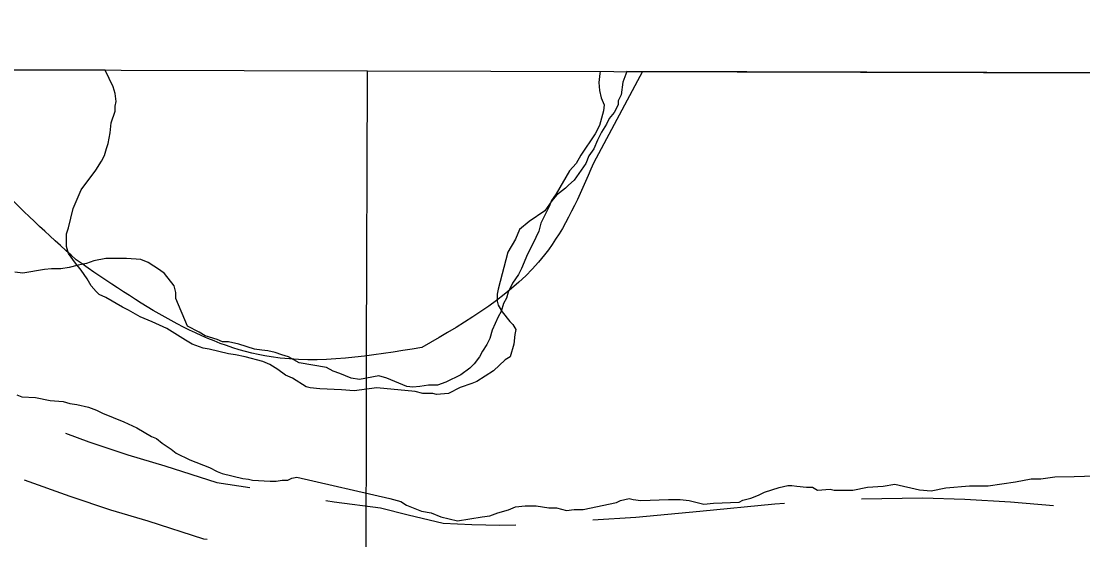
# Model space of a CAD drawing. Extents: x 3172231 to 3210228, y 940198 to 965780.
# Drawn here: x 3186789 to 3187340, y 963650 to 963919 of the extents above; entities that cross this region are included whole.
import ezdxf

# ---------------------------------------------------------------- set-up
doc = ezdxf.new("R2010")
doc.units = 0
for name, color, linetype in [('V-BORW-LINE', 7, 'Continuous'), ('V-GRID-FRAM', 7, 'Continuous'), ('V-GRID-MAJR', 7, 'Continuous'), ('V-ROAD-CNTR', 7, 'Continuous'), ('V-SITE-VEGE', 7, 'Continuous'), ('V-TOPO-SHOR', 7, 'Continuous')]:
    doc.layers.add(name, color=color, linetype=linetype)

msp = doc.modelspace()

# ---------------------------------------------------------------- linework, layer by layer
at = {"layer": 'V-BORW-LINE'}
msp.add_line((3187111.837, 963893.338), (3187086.398, 963845.701), dxfattribs=at)
for points in [[(3186817.786, 963795.453), (3186746.181, 963883.916), (3186744.415, 963889.083)], [(3187086.398, 963845.701), (3187060.959, 963798.063), (3186997.286, 963749.91)], [(3186997.286, 963749.91), (3186918.981, 963745.03), (3186817.786, 963795.453)]]:
    msp.add_spline(points, degree=3, dxfattribs=at)
at = {"layer": 'V-GRID-FRAM'}
msp.add_lwpolyline([(3176539.592, 963919.479), (3207827.662, 963842.116), (3207790.623, 945652.442), (3176486.679, 945729.845), (3176539.592, 963919.479)], dxfattribs=at)
at = {"layer": 'V-GRID-MAJR'}
msp.add_spline([(3186921.327, 945704.044), (3186937.193, 951764.175), (3186953.067, 957827.391), (3186968.941, 963890.658), (3186968.949, 963893.691)], degree=3, dxfattribs=at)
at = {"layer": 'V-ROAD-CNTR'}
for points in [[(3186812.162, 963705.343), (3186824.269, 963700.969), (3186844.572, 963694.154), (3186863.724, 963688.513), (3186890.74, 963679.842), (3186907.897, 963677.142)], [(3186790.72, 963681.192), (3186814.397, 963672.637), (3186835.558, 963665.534), (3186854.9, 963659.837), (3186883.782, 963650.568), (3186885.761, 963650.257)], [(3186947.333, 963670.462), (3186951.687, 963669.699), (3186975.735, 963666.559), (3186990.145, 963662.91), (3187008.329, 963658.683), (3187023.234, 963657.896), (3187037.776, 963657.587), (3187046.094, 963657.837)], [(3187086.002, 963660.392), (3187108.399, 963661.839), (3187141.602, 963664.881), (3187180.477, 963668.732), (3187185.617, 963669.033)], [(3187225.55, 963671.326), (3187257.207, 963671.796), (3187279.221, 963671.11), (3187302.91, 963669.682), (3187325.361, 963667.818)]]:
    msp.add_lwpolyline(points, dxfattribs=at)
at = {"layer": 'V-SITE-VEGE'}
for p, q in [((3186832.754, 963894.028), (3186732.766, 963894.275)), ((3186836.856, 963885.442), (3186832.754, 963894.028)), ((3187103.656, 963893.358), (3187101.668, 963887.832)), ((3188293.669, 963890.416), (3187103.656, 963893.358)), ((3186837.886, 963881.883), (3186836.856, 963885.442)), ((3187101.668, 963887.832), (3187100.671, 963881.207)), ((3186838.408, 963877.81), (3186837.886, 963881.883)), ((3186837.906, 963875.262), (3186838.408, 963877.81)), ((3187100.671, 963881.207), (3187099.153, 963878.147)), ((3187099.153, 963878.147), (3187099.159, 963876.11)), ((3186835.897, 963866.597), (3186837.915, 963872.714)), ((3186837.915, 963872.714), (3186837.906, 963875.262)), ((3187097.134, 963872.028), (3187094.599, 963868.966)), ((3187099.159, 963876.11), (3187097.134, 963872.028)), ((3186835.408, 963861.501), (3186835.897, 963866.597)), ((3187094.599, 963868.966), (3187093.081, 963865.905)), ((3186834.404, 963855.898), (3186835.408, 963861.501)), ((3187090.548, 963861.823), (3187088.524, 963857.741)), ((3187093.081, 963865.905), (3187090.548, 963861.823)), ((3186833.395, 963853.348), (3186834.404, 963855.898)), ((3187088.524, 963857.741), (3187086.503, 963853.152)), ((3186830.869, 963846.719), (3186832.387, 963849.781)), ((3186832.387, 963849.781), (3186833.395, 963853.348)), ((3187083.967, 963849.58), (3187082.454, 963845.5)), ((3187086.503, 963853.152), (3187083.967, 963849.58)), ((3186827.828, 963842.125), (3186830.869, 963846.719)), ((3187082.454, 963845.5), (3187076.369, 963836.823)), ((3186820.224, 963831.916), (3186827.828, 963842.125)), ((3187073.322, 963834.267), (3187071.8, 963832.733)), ((3187076.369, 963836.823), (3187073.322, 963834.267)), ((3186816.179, 963822.227), (3186820.224, 963831.916)), ((3187067.227, 963829.153), (3187064.692, 963826.089)), ((3187071.8, 963832.733), (3187067.227, 963829.153)), ((3186813.668, 963812.034), (3186816.179, 963822.227)), ((3187064.692, 963826.089), (3187061.142, 963820.986)), ((3187061.142, 963820.986), (3187053.014, 963815.358)), ((3186812.659, 963808.974), (3186813.668, 963812.034)), ((3187047.935, 963811.268), (3187045.914, 963806.166)), ((3187053.014, 963815.358), (3187047.935, 963811.268)), ((3186812.679, 963802.353), (3186812.659, 963808.974)), ((3187045.914, 963806.166), (3187041.861, 963799.537)), ((3186813.709, 963798.792), (3186812.679, 963802.353)), ((3186817.291, 963793.71), (3186813.709, 963798.792)), ((3187041.861, 963799.537), (3187036.831, 963780.165)), ((3186820.359, 963790.155), (3186817.291, 963793.71)), ((3186823.429, 963785.584), (3186820.359, 963790.155)), ((3186825.477, 963782.025), (3186823.429, 963785.584)), ((3186828.035, 963778.977), (3186825.477, 963782.025)), ((3186829.567, 963777.453), (3186828.035, 963778.977)), ((3187036.831, 963780.165), (3187036.331, 963777.619)), ((3186833.137, 963775.938), (3186829.567, 963777.453)), ((3186841.812, 963770.873), (3186833.137, 963775.938)), ((3187036.331, 963777.619), (3187036.341, 963774.052)), ((3187036.341, 963774.052), (3187036.857, 963772.016)), ((3186844.872, 963769.356), (3186841.812, 963770.873)), ((3186850.993, 963765.811), (3186844.872, 963769.356)), ((3187036.857, 963772.016), (3187038.905, 963768.459)), ((3187038.905, 963768.459), (3187042.997, 963763.38)), ((3186857.113, 963763.283), (3186850.993, 963765.811)), ((3186864.764, 963759.744), (3186857.113, 963763.283)), ((3187042.997, 963763.38), (3187044.529, 963761.856)), ((3187044.529, 963761.856), (3187046.065, 963759.314)), ((3186874.459, 963753.666), (3186864.764, 963759.744)), ((3187045.563, 963756.767), (3187045.072, 963751.675)), ((3187046.065, 963759.314), (3187045.563, 963756.767)), ((3186878.031, 963751.638), (3186874.459, 963753.666)), ((3186883.64, 963749.619), (3186878.031, 963751.638)), ((3187045.072, 963751.675), (3187043.057, 963745.046)), ((3186886.696, 963749.121), (3186883.64, 963749.619)), ((3186896.891, 963746.609), (3186886.696, 963749.121)), ((3186900.456, 963746.111), (3186896.891, 963746.609)), ((3186905.554, 963745.107), (3186900.456, 963746.111)), ((3186914.727, 963742.592), (3186905.554, 963745.107)), ((3187043.057, 963745.046), (3187040.515, 963743.51)), ((3186918.299, 963741.075), (3186914.727, 963742.592)), ((3186922.38, 963738.541), (3186918.299, 963741.075)), ((3187040.515, 963743.51), (3187034.422, 963737.888)), ((3186926.464, 963735.5), (3186922.38, 963738.541)), ((3186930.034, 963733.985), (3186926.464, 963735.5)), ((3186937.179, 963729.424), (3186930.034, 963733.985)), ((3187034.422, 963737.888), (3187025.784, 963732.258)), ((3186939.219, 963728.922), (3186937.179, 963729.424)), ((3186944.312, 963728.428), (3186939.219, 963728.922)), ((3186955.517, 963727.955), (3186944.312, 963728.428)), ((3186973.849, 963729.033), (3186962.138, 963727.468)), ((3186993.714, 963727.06), (3186973.849, 963729.033)), ((3187017.135, 963729.174), (3187011.034, 963726.1)), ((3187023.24, 963731.23), (3187017.135, 963729.174)), ((3187025.784, 963732.258), (3187023.24, 963731.23)), ((3186786.956, 963725.373), (3186789.506, 963724.359)), ((3186789.506, 963724.359), (3186796.637, 963723.874)), ((3186796.637, 963723.874), (3186804.282, 963722.37)), ((3186962.138, 963727.468), (3186955.517, 963727.955)), ((3186997.794, 963726.059), (3186993.714, 963727.06)), ((3187002.885, 963726.071), (3186997.794, 963726.059)), ((3187004.925, 963725.569), (3187002.885, 963726.071)), ((3187011.034, 963726.1), (3187004.925, 963725.569)), ((3186804.282, 963722.37), (3186810.903, 963721.881)), ((3186810.903, 963721.881), (3186814.473, 963720.875)), ((3186814.473, 963720.875), (3186818.039, 963720.38)), ((3186818.039, 963720.38), (3186824.154, 963718.872)), ((3186824.154, 963718.872), (3186828.234, 963717.357)), ((3186828.234, 963717.357), (3186831.295, 963715.837)), ((3186831.295, 963715.837), (3186842.514, 963711.291)), ((3186842.514, 963711.291), (3186849.144, 963708.258)), ((3186849.144, 963708.258), (3186856.797, 963703.699)), ((3186856.797, 963703.699), (3186859.347, 963702.689)), ((3186859.347, 963702.689), (3186862.411, 963700.152)), ((3186862.411, 963700.152), (3186867.004, 963697.11)), ((3186867.004, 963697.11), (3186869.558, 963695.083)), ((3186869.558, 963695.083), (3186876.7, 963691.542)), ((3186876.7, 963691.542), (3186886.897, 963687.501)), ((3186886.897, 963687.501), (3186890.978, 963685.476)), ((3186890.978, 963685.476), (3186893.528, 963684.466)), ((3186893.528, 963684.466), (3186904.231, 963681.951)), ((3186904.231, 963681.951), (3186907.289, 963681.455)), ((3186907.289, 963681.455), (3186909.326, 963680.952)), ((3186909.326, 963680.952), (3186918.495, 963680.472)), ((3186918.495, 963680.472), (3186921.551, 963680.483)), ((3186921.551, 963680.483), (3186924.604, 963681.003)), ((3186924.604, 963681.003), (3186927.66, 963681.011)), ((3186927.66, 963681.011), (3186929.694, 963682.037)), ((3186929.694, 963682.037), (3186932.237, 963682.555)), ((3186932.237, 963682.555), (3186980.654, 963671.508)), ((3187236.797, 963677.941), (3187242.902, 963678.979)), ((3187242.902, 963678.979), (3187255.645, 963675.967)), ((3187291.289, 963678.119), (3187305.541, 963680.202)), ((3187305.541, 963680.202), (3187313.685, 963681.757)), ((3187313.685, 963681.757), (3187318.777, 963681.773)), ((3187318.777, 963681.773), (3187325.904, 963682.815)), ((3187325.904, 963682.815), (3187336.089, 963682.846)), ((3187336.089, 963682.846), (3187351.875, 963683.409)), ((3187168.067, 963671.607), (3187172.136, 963673.149)), ((3187172.136, 963673.149), (3187175.185, 963674.687)), ((3187175.185, 963674.687), (3187182.814, 963677.257)), ((3187182.814, 963677.257), (3187187.398, 963678.291)), ((3187187.398, 963678.291), (3187189.433, 963678.297)), ((3187189.433, 963678.297), (3187191.981, 963677.796)), ((3187191.981, 963677.796), (3187197.076, 963677.304)), ((3187197.076, 963677.304), (3187200.132, 963677.314)), ((3187200.132, 963677.314), (3187202.684, 963675.795)), ((3187202.684, 963675.795), (3187209.303, 963676.325)), ((3187209.303, 963676.325), (3187211.341, 963675.821)), ((3187211.341, 963675.821), (3187221.018, 963675.854)), ((3187221.018, 963675.854), (3187228.648, 963677.407)), ((3187228.648, 963677.407), (3187236.797, 963677.941)), ((3187255.645, 963675.967), (3187261.758, 963675.477)), ((3187261.758, 963675.477), (3187269.393, 963677.03)), ((3187269.393, 963677.03), (3187281.61, 963678.089)), ((3187281.61, 963678.089), (3187291.289, 963678.119)), ((3186980.654, 963671.508), (3186986.261, 963669.999)), ((3186986.261, 963669.999), (3186989.323, 963667.971)), ((3186989.323, 963667.971), (3186996.972, 963664.94)), ((3187045.854, 963667.136), (3187050.945, 963667.662)), ((3187050.945, 963667.662), (3187056.549, 963667.681)), ((3187056.549, 963667.681), (3187063.172, 963666.683)), ((3187081, 963665.723), (3187098.305, 963669.344)), ((3187098.305, 963669.344), (3187100.337, 963670.37)), ((3187100.337, 963670.37), (3187104.916, 963671.402)), ((3187104.916, 963671.402), (3187106.956, 963670.9)), ((3187106.956, 963670.9), (3187111.032, 963670.404)), ((3187111.032, 963670.404), (3187125.29, 963670.959)), ((3187125.29, 963670.959), (3187131.401, 963670.978)), ((3187131.401, 963670.978), (3187135.987, 963670.484)), ((3187135.987, 963670.484), (3187143.63, 963668.471)), ((3187143.63, 963668.471), (3187148.721, 963668.998)), ((3187148.721, 963668.998), (3187161.961, 963669.55)), ((3187161.961, 963669.55), (3187163.995, 963670.577)), ((3187163.995, 963670.577), (3187168.067, 963671.607)), ((3186996.972, 963664.94), (3187002.07, 963663.939)), ((3187002.07, 963663.939), (3187007.167, 963661.918)), ((3187028.557, 963661.987), (3187032.628, 963662.511)), ((3187032.628, 963662.511), (3187036.7, 963664.052)), ((3187036.7, 963664.052), (3187042.297, 963665.598)), ((3187042.297, 963665.598), (3187045.854, 963667.136)), ((3187063.172, 963666.683), (3187067.246, 963666.696)), ((3187067.246, 963666.696), (3187072.343, 963665.184)), ((3187072.343, 963665.184), (3187076.414, 963665.708)), ((3187076.414, 963665.708), (3187081, 963665.723)), ((3187007.167, 963661.918), (3187015.833, 963659.908)), ((3187015.833, 963659.908), (3187028.557, 963661.987))]:
    msp.add_line(p, q, dxfattribs=at)
at = {"layer": 'V-TOPO-SHOR'}
msp.add_lwpolyline([(3187089.914, 963893.392), (3187089.716, 963892.281), (3187089.106, 963887.578), (3187089.431, 963883.507), (3187090.384, 963879.749), (3187091.963, 963875.995), (3187091.66, 963872.862), (3187089.491, 963865.335), (3187087.312, 963860.942), (3187079.828, 963849.953), (3187077.336, 963845.56), (3187073.904, 963841.789), (3187067.049, 963829.862), (3187064.554, 963826.407), (3187063.311, 963823.269), (3187058.953, 963814.483), (3187058.027, 963810.408), (3187054.915, 963803.819), (3187052.113, 963798.484), (3187049.004, 963790.956), (3187047.447, 963787.816), (3187044.33, 963783.419), (3187042.151, 963778.715), (3187041.222, 963775.577), (3187039.665, 963772.753), (3187038.424, 963768.678), (3187036.868, 963765.852), (3187033.757, 963758.95), (3187032.518, 963754.559), (3187030.961, 963751.421), (3187028.78, 963747.968), (3187027.223, 963745.142), (3187024.416, 963741.376), (3187022.23, 963739.174), (3187017.543, 963735.713), (3187009.721, 963731.928), (3187005.341, 963730.347), (3187000.643, 963730.331), (3186996.258, 963729.692), (3186992.5, 963729.366), (3186989.364, 963729.67), (3186979.014, 963734.022), (3186974.936, 963735.261), (3186964.917, 963733.35), (3186960.528, 963733.96), (3186954.569, 963736.448), (3186951.118, 963737.689), (3186947.667, 963739.559), (3186933.558, 963742.019), (3186927.91, 963745.134), (3186924.461, 963746.064), (3186921.01, 963747.305), (3186917.248, 963748.233), (3186914.115, 963748.536), (3186910.352, 963749.15), (3186902.199, 963751.628), (3186896.868, 963752.865), (3186893.737, 963752.855), (3186890.913, 963754.098), (3186884.642, 963755.958), (3186881.502, 963757.827), (3186875.538, 963760.942), (3186869.54, 963775.334), (3186869.53, 963778.465), (3186868.579, 963781.91), (3186863.545, 963788.472), (3186861.032, 963790.344), (3186855.069, 963794.083), (3186851.302, 963795.638), (3186843.782, 963796.24), (3186833.13, 963796.207), (3186826.87, 963794.931), (3186823.114, 963793.667), (3186818.731, 963792.713), (3186814.035, 963791.443), (3186809.65, 963790.802), (3186804.952, 963790.788), (3186801.194, 963790.462), (3186789.922, 963788.545), (3186785.846, 963789.16)], dxfattribs=at)

doc.saveas('drawing.dxf')
